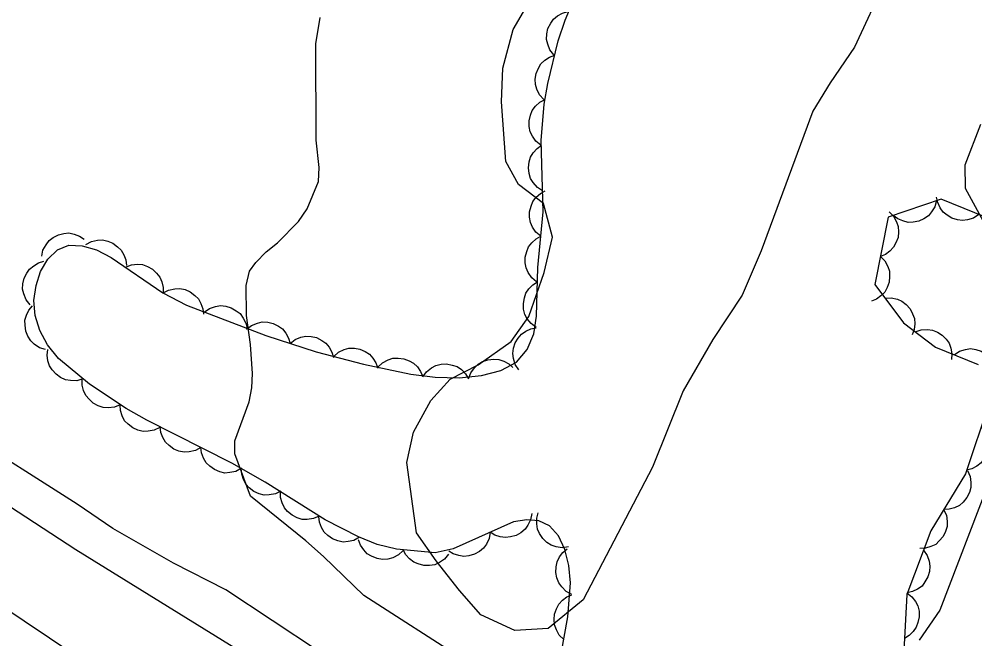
# Model space of a CAD drawing. Extents: x 282461 to 284471, y 5554090 to 5557646.
# Drawn here: x 283561.4 to 283624.2, y 5555023.1 to 5555063.9 of the extents above; entities that cross this region are included whole.
import ezdxf

# ---------------------------------------------------------------- set-up
doc = ezdxf.new("R2010")
doc.units = 0
for name, color, linetype in [('Niveau 1', 7, 'Continuous'), ('Niveau 2', 7, 'Continuous'), ('Niveau 21', 7, 'Continuous'), ('Niveau 44', 7, 'Continuous')]:
    doc.layers.add(name, color=color, linetype=linetype)

msp = doc.modelspace()

# ---------------------------------------------------------------- linework, layer by layer
at = {"layer": 'Niveau 1'}
for points in [[(283590.72, 5555021.69), (283584.04, 5555025.98), (283581.39, 5555028.56), (283580.22, 5555029.59), (283576.58, 5555032.52), (283575.56, 5555035.29), (283575.55, 5555036.16), (283576.51, 5555038.72), (283576.67, 5555039.65), (283576.72, 5555040.58), (283576.58, 5555042.49), (283576.33, 5555044.4), (283576.31, 5555046.37), (283576.53, 5555047.3), (283576.93, 5555047.88), (283577.62, 5555048.59), (283578.37, 5555049.17), (283579.74, 5555050.58), (283580.32, 5555051.4), (283581.05, 5555053.2), (283581.1, 5555054.13), (283580.9, 5555055.93), (283580.89, 5555062.25), (283581.16, 5555063.99)], [(283624.59, 5555056.95), (283623.57, 5555054.28), (283623.59, 5555052.77), (283624.9, 5555050.35)], [(283587.15, 5555018.29), (283574.97, 5555026.35), (283571.52, 5555028.12), (283567.54, 5555030.4), (283565.19, 5555032), (283557.52, 5555036.86)], [(283625.09, 5555033.3), (283621.93, 5555025.03), (283620.56, 5555023.05)]]:
    msp.add_lwpolyline(points, dxfattribs=at)
at = {"layer": 'Niveau 2'}
msp.add_lwpolyline([(283618.34, 5555066.45), (283616.3, 5555062.03), (283614.7, 5555059.69), (283613.56, 5555057.83), (283610.18, 5555048.64), (283608.93, 5555045.73), (283606.99, 5555042.82), (283605.05, 5555039.44), (283603.02, 5555034.43), (283598.47, 5555025.7), (283596.17, 5555023.82), (283593.96, 5555023.68), (283591.74, 5555024.71), (283590.33, 5555026.32), (283588.8, 5555028.27), (283587.5, 5555030.11), (283586.86, 5555034.74), (283587.31, 5555036.72), (283588.44, 5555038.81), (283589.71, 5555040.22), (283591.55, 5555041.16), (283593.74, 5555042.69), (283594.89, 5555044.32), (283595.9, 5555047.23), (283596.45, 5555049.55), (283595.85, 5555051.75), (283594.21, 5555053.01), (283593.38, 5555054.51), (283593.1, 5555058.44), (283593.19, 5555060.65), (283593.86, 5555063.2), (283595, 5555065.18)], dxfattribs=at)
at = {"layer": 'Niveau 21'}
for points in [[(283413.42, 5555140.21), (283421.33, 5555134.67), (283426.37, 5555130.54), (283431.1, 5555126.98), (283442.51, 5555117.98), (283465.73, 5555100.21), (283486.01, 5555084.44), (283495.36, 5555077.69), (283502.3, 5555072.3), (283508.75, 5555067.43), (283523.36, 5555057.48), (283536.74, 5555048.04), (283543.91, 5555042.83), (283565.1, 5555029.01), (283588.76, 5555014.39), (283602.76, 5555005.89), (283612.36, 5554999.72), (283619.33, 5554995.38), (283626, 5554991.56)], [(283510.11, 5555058.47), (283518.86, 5555052.76), (283552.31, 5555030.47), (283558.22, 5555026.65), (283566.84, 5555020.87), (283572.81, 5555016.99), (283578.96, 5555013.05), (283589.62, 5555006.6), (283598.45, 5555001.59), (283606.99, 5554996.35), (283607.41, 5554995.47), (283607.94, 5554993.44), (283607.92, 5554990.66), (283607.41, 5554987.87), (283606.43, 5554986.01)]]:
    msp.add_lwpolyline(points, dxfattribs=at)
at = {"layer": 'Niveau 44'}
for points in [[(283597.02, 5555022.15), (283597.46, 5555024.58), (283597.64, 5555026.82), (283597.52, 5555027.96), (283597.25, 5555029.01), (283596.84, 5555029.92), (283596.26, 5555030.57), (283595.55, 5555030.89), (283594.76, 5555030.96), (283593.88, 5555030.84), (283589.92, 5555029.05), (283588.73, 5555028.79), (283586.19, 5555029.03), (283584.92, 5555029.34), (283583.69, 5555029.85), (283581.49, 5555030.96), (283577.55, 5555033.44), (283575.36, 5555034.68), (283569.76, 5555037.52), (283568.4, 5555038.28), (283565.99, 5555039.87), (283563.96, 5555041.56), (283563.23, 5555042.46), (283562.73, 5555043.41), (283562.43, 5555044.4), (283562.34, 5555045.38), (283562.49, 5555046.36), (283562.78, 5555047.28), (283563.25, 5555048.09), (283563.89, 5555048.71), (283564.65, 5555049.02), (283565.52, 5555048.97), (283566.45, 5555048.71), (283567.42, 5555048.21), (283570.83, 5555045.88), (283572.37, 5555045.07), (283577.59, 5555043.08), (283580.9, 5555042.01), (283584.01, 5555041.19), (283587.13, 5555040.54), (283588.73, 5555040.34), (283590.3, 5555040.29), (283591.78, 5555040.45), (283593.05, 5555040.78), (283594.09, 5555041.32), (283594.78, 5555042.15), (283595.21, 5555043.18), (283595.4, 5555044.36), (283595.49, 5555047.54), (283595.84, 5555051.2), (283595.71, 5555055.9), (283595.9, 5555058.28), (283596.13, 5555059.64), (283596.83, 5555062.45), (283597.27, 5555063.82), (283598.42, 5555066.55)], [(283596.53, 5555061.53), (283596.28, 5555061.85), (283596.13, 5555062.23), (283596.05, 5555062.55), (283596.07, 5555062.91), (283596.15, 5555063.27), (283596.33, 5555063.61), (283596.51, 5555063.88), (283596.78, 5555064.1), (283597.1, 5555064.28), (283597.45, 5555064.38)], [(283595.87, 5555058.6), (283595.59, 5555058.91), (283595.42, 5555059.28), (283595.32, 5555059.59), (283595.31, 5555059.94), (283595.37, 5555060.31), (283595.53, 5555060.66), (283595.69, 5555060.94), (283595.95, 5555061.18), (283596.26, 5555061.38), (283596.6, 5555061.51)], [(283595.69, 5555055.59), (283595.36, 5555055.85), (283595.13, 5555056.19), (283594.98, 5555056.48), (283594.92, 5555056.83), (283594.91, 5555057.2), (283595.01, 5555057.57), (283595.12, 5555057.88), (283595.34, 5555058.15), (283595.61, 5555058.41), (283595.92, 5555058.58)], [(283595.8, 5555052.59), (283595.45, 5555052.82), (283595.18, 5555053.13), (283595, 5555053.4), (283594.91, 5555053.74), (283594.86, 5555054.11), (283594.92, 5555054.49), (283595, 5555054.8), (283595.18, 5555055.1), (283595.43, 5555055.38), (283595.72, 5555055.59)], [(283595.69, 5555049.6), (283595.36, 5555049.87), (283595.14, 5555050.21), (283595, 5555050.5), (283594.94, 5555050.85), (283594.94, 5555051.22), (283595.04, 5555051.59), (283595.16, 5555051.89), (283595.38, 5555052.17), (283595.66, 5555052.41), (283595.97, 5555052.59)], [(283626.44, 5555050.24), (283622, 5555052.05), (283618.52, 5555050.86), (283617.64, 5555046.44), (283619.53, 5555043.91), (283621.64, 5555042.31), (283624.45, 5555041.17)], [(283624.49, 5555051.04), (283624.14, 5555050.8), (283623.75, 5555050.69), (283623.42, 5555050.63), (283623.08, 5555050.68), (283622.72, 5555050.79), (283622.4, 5555050.99), (283622.14, 5555051.19), (283621.94, 5555051.48), (283621.78, 5555051.82), (283621.71, 5555052.17)], [(283621.7, 5555051.95), (283621.59, 5555051.55), (283621.38, 5555051.2), (283621.17, 5555050.95), (283620.87, 5555050.75), (283620.54, 5555050.6), (283620.16, 5555050.54), (283619.83, 5555050.52), (283619.49, 5555050.61), (283619.15, 5555050.76), (283618.86, 5555050.98)], [(283618.59, 5555051.22), (283618.88, 5555050.92), (283619.07, 5555050.56), (283619.19, 5555050.25), (283619.21, 5555049.9), (283619.17, 5555049.53), (283619.03, 5555049.17), (283618.88, 5555048.88), (283618.64, 5555048.63), (283618.34, 5555048.41), (283618.01, 5555048.27)], [(283562.86, 5555048.29), (283562.94, 5555048.7), (283563.14, 5555049.05), (283563.34, 5555049.32), (283563.62, 5555049.53), (283563.95, 5555049.7), (283564.32, 5555049.78), (283564.64, 5555049.82), (283564.99, 5555049.75), (283565.34, 5555049.62), (283565.64, 5555049.42)], [(283595.4, 5555046.61), (283595.08, 5555046.88), (283594.85, 5555047.22), (283594.71, 5555047.52), (283594.65, 5555047.86), (283594.66, 5555048.23), (283594.76, 5555048.6), (283594.87, 5555048.91), (283595.09, 5555049.18), (283595.37, 5555049.43), (283595.69, 5555049.6)], [(283565.76, 5555049.06), (283566.13, 5555049.26), (283566.53, 5555049.35), (283566.86, 5555049.37), (283567.2, 5555049.29), (283567.54, 5555049.15), (283567.85, 5555048.92), (283568.09, 5555048.7), (283568.26, 5555048.39), (283568.39, 5555048.05), (283568.43, 5555047.69)], [(283618.01, 5555048.27), (283618.3, 5555047.98), (283618.49, 5555047.62), (283618.6, 5555047.31), (283618.62, 5555046.96), (283618.58, 5555046.59), (283618.45, 5555046.23), (283618.3, 5555045.94), (283618.05, 5555045.69), (283617.75, 5555045.47), (283617.42, 5555045.33)], [(283562.09, 5555045.1), (283561.83, 5555045.43), (283561.68, 5555045.81), (283561.6, 5555046.13), (283561.62, 5555046.48), (283561.7, 5555046.84), (283561.88, 5555047.18), (283562.05, 5555047.45), (283562.33, 5555047.67), (283562.65, 5555047.86), (283562.99, 5555047.96)], [(283568.36, 5555047.57), (283568.75, 5555047.72), (283569.15, 5555047.76), (283569.48, 5555047.74), (283569.81, 5555047.62), (283570.14, 5555047.44), (283570.41, 5555047.17), (283570.62, 5555046.92), (283570.75, 5555046.6), (283570.84, 5555046.24), (283570.84, 5555045.88)], [(283595.38, 5555043.61), (283595.04, 5555043.86), (283594.79, 5555044.18), (283594.63, 5555044.47), (283594.55, 5555044.81), (283594.53, 5555045.18), (283594.6, 5555045.55), (283594.7, 5555045.86), (283594.9, 5555046.15), (283595.16, 5555046.42), (283595.46, 5555046.61)], [(283570.84, 5555045.88), (283571.2, 5555046.07), (283571.6, 5555046.15), (283571.93, 5555046.17), (283572.28, 5555046.1), (283572.62, 5555045.95), (283572.92, 5555045.72), (283573.16, 5555045.5), (283573.33, 5555045.19), (283573.45, 5555044.84), (283573.49, 5555044.48)], [(283618.32, 5555045.54), (283618.73, 5555045.56), (283619.13, 5555045.46), (283619.43, 5555045.33), (283619.71, 5555045.11), (283619.96, 5555044.84), (283620.13, 5555044.5), (283620.25, 5555044.19), (283620.27, 5555043.84), (283620.23, 5555043.47), (283620.11, 5555043.13)], [(283563.11, 5555042.16), (283562.71, 5555042.28), (283562.37, 5555042.51), (283562.13, 5555042.73), (283561.94, 5555043.03), (283561.81, 5555043.37), (283561.76, 5555043.75), (283561.75, 5555044.08), (283561.85, 5555044.41), (283562.01, 5555044.75), (283562.24, 5555045.03)], [(283573.55, 5555044.62), (283573.9, 5555044.86), (283574.28, 5555044.99), (283574.61, 5555045.05), (283574.96, 5555045.01), (283575.31, 5555044.91), (283575.64, 5555044.71), (283575.9, 5555044.52), (283576.11, 5555044.23), (283576.27, 5555043.9), (283576.36, 5555043.55)], [(283576.33, 5555043.49), (283576.66, 5555043.74), (283577.04, 5555043.89), (283577.36, 5555043.97), (283577.72, 5555043.95), (283578.08, 5555043.86), (283578.42, 5555043.69), (283578.69, 5555043.51), (283578.91, 5555043.23), (283579.09, 5555042.91), (283579.19, 5555042.56)], [(283594.23, 5555040.82), (283594, 5555041.17), (283593.88, 5555041.56), (283593.83, 5555041.89), (283593.88, 5555042.24), (283593.99, 5555042.59), (283594.2, 5555042.91), (283594.4, 5555043.17), (283594.69, 5555043.37), (283595.03, 5555043.52), (283595.38, 5555043.59)], [(283620.3, 5555043.32), (283620.7, 5555043.46), (283621.11, 5555043.47), (283621.43, 5555043.44), (283621.76, 5555043.3), (283622.07, 5555043.11), (283622.33, 5555042.83), (283622.53, 5555042.57), (283622.65, 5555042.24), (283622.71, 5555041.87), (283622.69, 5555041.51)], [(283579.19, 5555042.56), (283579.52, 5555042.82), (283579.9, 5555042.97), (283580.22, 5555043.04), (283580.57, 5555043.02), (283580.93, 5555042.94), (283581.27, 5555042.76), (283581.54, 5555042.58), (283581.76, 5555042.31), (283581.94, 5555041.99), (283582.04, 5555041.64)], [(283565.56, 5555040.23), (283565.16, 5555040.11), (283564.75, 5555040.12), (283564.42, 5555040.17), (283564.1, 5555040.32), (283563.8, 5555040.53), (283563.55, 5555040.82), (283563.37, 5555041.09), (283563.26, 5555041.42), (283563.22, 5555041.79), (283563.25, 5555042.15)], [(283582.06, 5555041.7), (283582.38, 5555041.98), (283582.75, 5555042.15), (283583.06, 5555042.24), (283583.42, 5555042.24), (283583.78, 5555042.18), (283584.13, 5555042.02), (283584.41, 5555041.85), (283584.64, 5555041.59), (283584.84, 5555041.28), (283584.96, 5555040.94)], [(283622.87, 5555041.81), (283623.21, 5555042.05), (283623.6, 5555042.16), (283623.93, 5555042.22), (283624.28, 5555042.17), (283624.63, 5555042.06), (283624.96, 5555041.86), (283625.21, 5555041.66), (283625.41, 5555041.37), (283625.57, 5555041.04), (283625.65, 5555040.68)], [(283584.97, 5555040.99), (283585.27, 5555041.28), (283585.64, 5555041.47), (283585.95, 5555041.58), (283586.3, 5555041.6), (283586.66, 5555041.55), (283587.02, 5555041.41), (283587.31, 5555041.26), (283587.56, 5555041.01), (283587.77, 5555040.71), (283587.91, 5555040.38)], [(283590.93, 5555040.23), (283591.07, 5555040.62), (283591.32, 5555040.95), (283591.55, 5555041.19), (283591.85, 5555041.36), (283592.2, 5555041.48), (283592.58, 5555041.52), (283592.91, 5555041.51), (283593.24, 5555041.4), (283593.57, 5555041.22), (283593.84, 5555040.98)], [(283587.92, 5555040.37), (283588.16, 5555040.7), (283588.49, 5555040.95), (283588.77, 5555041.11), (283589.12, 5555041.19), (283589.48, 5555041.21), (283589.86, 5555041.14), (283590.17, 5555041.04), (283590.46, 5555040.84), (283590.72, 5555040.57), (283590.91, 5555040.27)], [(283568.02, 5555038.53), (283567.64, 5555038.37), (283567.23, 5555038.33), (283566.9, 5555038.34), (283566.57, 5555038.45), (283566.25, 5555038.63), (283565.97, 5555038.89), (283565.75, 5555039.14), (283565.61, 5555039.46), (283565.52, 5555039.82), (283565.52, 5555040.18)], [(283570.63, 5555037.04), (283570.25, 5555036.85), (283569.85, 5555036.78), (283569.52, 5555036.77), (283569.18, 5555036.85), (283568.84, 5555037.01), (283568.55, 5555037.25), (283568.31, 5555037.48), (283568.15, 5555037.79), (283568.04, 5555038.14), (283568.01, 5555038.5)], [(283625.17, 5555038.63), (283623.6, 5555033.98), (283621.32, 5555030.24), (283619.74, 5555026.05), (283619.55, 5555022.34)], [(283573.32, 5555035.71), (283572.96, 5555035.51), (283572.56, 5555035.43), (283572.23, 5555035.4), (283571.88, 5555035.47), (283571.54, 5555035.61), (283571.23, 5555035.84), (283570.99, 5555036.06), (283570.82, 5555036.37), (283570.69, 5555036.71), (283570.64, 5555037.07)], [(283624.64, 5555037.07), (283624.9, 5555036.73), (283625.04, 5555036.35), (283625.11, 5555036.03), (283625.09, 5555035.68), (283625, 5555035.32), (283624.82, 5555034.98), (283624.63, 5555034.71), (283624.36, 5555034.5), (283624.03, 5555034.32), (283623.68, 5555034.22)], [(283576, 5555034.36), (283575.63, 5555034.15), (283575.23, 5555034.07), (283574.9, 5555034.04), (283574.56, 5555034.12), (283574.22, 5555034.26), (283573.91, 5555034.48), (283573.67, 5555034.7), (283573.49, 5555035.01), (283573.37, 5555035.36), (283573.32, 5555035.71)], [(283578.59, 5555032.85), (283578.22, 5555032.66), (283577.82, 5555032.6), (283577.49, 5555032.59), (283577.15, 5555032.68), (283576.81, 5555032.83), (283576.51, 5555033.07), (283576.28, 5555033.3), (283576.12, 5555033.62), (283576.01, 5555033.97), (283575.98, 5555034.33)], [(283623.73, 5555034.2), (283623.91, 5555033.82), (283623.96, 5555033.42), (283623.96, 5555033.09), (283623.86, 5555032.75), (283623.7, 5555032.42), (283623.45, 5555032.13), (283623.21, 5555031.91), (283622.89, 5555031.76), (283622.53, 5555031.66), (283622.17, 5555031.64)], [(283581.1, 5555031.2), (283580.72, 5555031.04), (283580.31, 5555030.99), (283579.98, 5555030.99), (283579.65, 5555031.1), (283579.32, 5555031.27), (283579.03, 5555031.52), (283578.82, 5555031.76), (283578.67, 5555032.08), (283578.57, 5555032.44), (283578.56, 5555032.8)], [(283595.08, 5555031.38), (283595.01, 5555030.97), (283594.83, 5555030.61), (283594.65, 5555030.34), (283594.37, 5555030.11), (283594.05, 5555029.93), (283593.68, 5555029.84), (283593.36, 5555029.79), (283593.01, 5555029.84), (283592.66, 5555029.96), (283592.35, 5555030.15)], [(283597.5, 5555029.18), (283597.09, 5555029.13), (283596.68, 5555029.19), (283596.37, 5555029.29), (283596.07, 5555029.48), (283595.81, 5555029.73), (283595.6, 5555030.06), (283595.46, 5555030.35), (283595.41, 5555030.7), (283595.41, 5555031.07), (283595.5, 5555031.42)], [(283622.17, 5555031.64), (283622.35, 5555031.26), (283622.4, 5555030.86), (283622.4, 5555030.53), (283622.3, 5555030.19), (283622.14, 5555029.86), (283621.88, 5555029.57), (283621.65, 5555029.35), (283621.33, 5555029.2), (283620.97, 5555029.09), (283620.61, 5555029.08)], [(283583.76, 5555029.82), (283583.39, 5555029.61), (283583, 5555029.53), (283582.67, 5555029.5), (283582.32, 5555029.57), (283581.98, 5555029.71), (283581.67, 5555029.94), (283581.43, 5555030.16), (283581.26, 5555030.46), (283581.13, 5555030.81), (283581.08, 5555031.17)], [(283592.35, 5555030.15), (283592.28, 5555029.74), (283592.1, 5555029.37), (283591.91, 5555029.1), (283591.64, 5555028.88), (283591.32, 5555028.7), (283590.95, 5555028.6), (283590.62, 5555028.55), (283590.28, 5555028.61), (283589.92, 5555028.72), (283589.62, 5555028.91)], [(283586.61, 5555028.93), (283586.31, 5555028.65), (283585.94, 5555028.47), (283585.62, 5555028.37), (283585.27, 5555028.36), (283584.91, 5555028.42), (283584.55, 5555028.57), (283584.27, 5555028.73), (283584.03, 5555028.99), (283583.83, 5555029.3), (283583.7, 5555029.64)], [(283589.61, 5555028.71), (283589.35, 5555028.38), (283589.01, 5555028.16), (283588.71, 5555028.01), (283588.36, 5555027.96), (283587.99, 5555027.96), (283587.62, 5555028.06), (283587.32, 5555028.18), (283587.05, 5555028.4), (283586.8, 5555028.67), (283586.63, 5555028.99)], [(283597.72, 5555026.06), (283597.35, 5555026.26), (283597.06, 5555026.55), (283596.86, 5555026.81), (283596.74, 5555027.14), (283596.67, 5555027.5), (283596.69, 5555027.88), (283596.75, 5555028.2), (283596.91, 5555028.52), (283597.13, 5555028.81), (283597.41, 5555029.05)], [(283620.84, 5555028.97), (283621.08, 5555028.62), (283621.21, 5555028.24), (283621.27, 5555027.91), (283621.23, 5555027.56), (283621.13, 5555027.21), (283620.94, 5555026.88), (283620.75, 5555026.61), (283620.46, 5555026.41), (283620.13, 5555026.24), (283619.78, 5555026.16)], [(283597.19, 5555023.09), (283596.89, 5555023.38), (283596.7, 5555023.74), (283596.58, 5555024.05), (283596.55, 5555024.4), (283596.58, 5555024.76), (283596.71, 5555025.12), (283596.86, 5555025.42), (283597.1, 5555025.67), (283597.4, 5555025.9), (283597.72, 5555026.04)], [(283619.75, 5555026.17), (283620.08, 5555025.91), (283620.32, 5555025.59), (283620.48, 5555025.3), (283620.55, 5555024.95), (283620.56, 5555024.58), (283620.48, 5555024.21), (283620.37, 5555023.9), (283620.17, 5555023.62), (283619.9, 5555023.36), (283619.59, 5555023.17)]]:
    msp.add_lwpolyline(points, dxfattribs=at)

doc.saveas('drawing.dxf')
